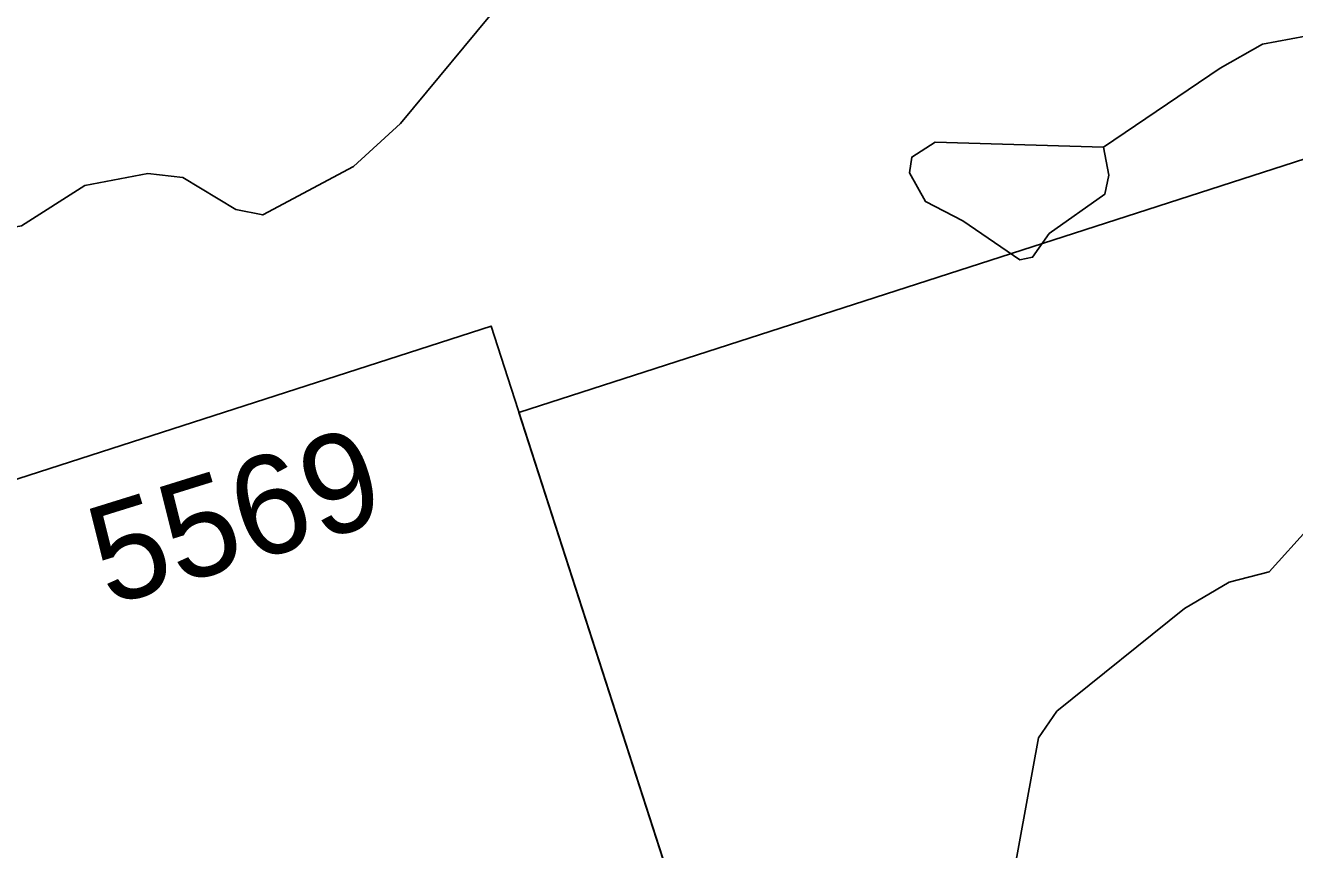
# Model space of a CAD drawing. Extents: x 646142 to 649934, y 5874075 to 5876351.
# Drawn here: x 649482.5 to 649544.1, y 5875610 to 5875650 of the extents above; entities that cross this region are included whole.
import ezdxf

# ---------------------------------------------------------------- set-up
doc = ezdxf.new("R2010")
doc.units = 0
doc.layers.add('Niveau 63', color=7, linetype='Continuous')

msp = doc.modelspace()

# ---------------------------------------------------------------- linework, layer by layer
at = {"layer": 'Niveau 63'}
for p, q in [((649526.676, 5875644.325), (649525.535, 5875643.599)), ((649534.854, 5875644.073), (649526.676, 5875644.325)), ((649535.108, 5875642.716), (649534.854, 5875644.073)), ((649525.535, 5875643.599), (649525.433, 5875642.833)), ((649525.433, 5875642.833), (649526.199, 5875641.436)), ((649534.909, 5875641.794), (649535.108, 5875642.716)), ((649526.199, 5875641.436), (649528.025, 5875640.508)), ((649528.025, 5875640.508), (649530.793, 5875638.615)), ((649530.793, 5875638.615), (649531.403, 5875638.731))]:
    msp.add_line(p, q, dxfattribs=at)
for points in [[(649465.939, 5875635.437), (649466.476, 5875637.303), (649467.166, 5875638.323), (649469.016, 5875640.072), (649474.648, 5875643.914), (649477.164, 5875644.775), (649478.423, 5875644.751), (649479.007, 5875641.684), (649479.713, 5875640.54), (649480.833, 5875639.987), (649482.309, 5875640.26), (649485.381, 5875642.221), (649488.448, 5875642.805), (649490.139, 5875642.605), (649492.713, 5875641.046), (649494.029, 5875640.788), (649498.437, 5875643.142), (649500.721, 5875645.222), (649505.688, 5875651.227)], [(649534.854, 5875644.073), (649540.506, 5875647.918), (649542.571, 5875649.073), (649544.656, 5875649.462), (649545.975, 5875649.183), (649551.532, 5875646.677), (649553.893, 5875646.987), (649555.288, 5875646.356), (649555.817, 5875644.152), (649555.362, 5875642.541), (649554.337, 5875641.206), (649553.565, 5875639.161), (649554.343, 5875634.991)], [(649534.854, 5875644.073), (649540.506, 5875647.918), (649542.571, 5875649.073), (649544.656, 5875649.462), (649545.975, 5875649.183), (649551.532, 5875646.677), (649553.893, 5875646.987), (649555.288, 5875646.356), (649555.817, 5875644.152), (649555.362, 5875642.541), (649554.337, 5875641.206), (649553.565, 5875639.161), (649554.343, 5875634.991)], [(649516.905, 5875598.846), (649506.465, 5875631.203), (649557.856, 5875647.785), (649568.297, 5875615.427), (649516.905, 5875598.846)], [(649534.854, 5875644.073), (649526.676, 5875644.325), (649525.535, 5875643.599), (649525.433, 5875642.833), (649526.199, 5875641.436), (649528.025, 5875640.508), (649530.793, 5875638.615), (649531.403, 5875638.731), (649532.212, 5875639.891), (649534.909, 5875641.794), (649535.108, 5875642.716), (649534.854, 5875644.073)], [(649535.108, 5875642.716), (649534.854, 5875644.073), (649526.676, 5875644.325), (649525.535, 5875643.599), (649525.433, 5875642.833), (649526.199, 5875641.436), (649528.025, 5875640.508), (649530.793, 5875638.615), (649531.403, 5875638.731), (649532.212, 5875639.891), (649534.909, 5875641.794), (649535.108, 5875642.716)], [(649534.854, 5875644.073), (649526.676, 5875644.325), (649525.535, 5875643.599), (649525.433, 5875642.833), (649526.199, 5875641.436), (649528.025, 5875640.508), (649530.793, 5875638.615), (649531.403, 5875638.731), (649532.212, 5875639.891), (649534.909, 5875641.794), (649535.108, 5875642.716), (649534.854, 5875644.073)], [(649535.108, 5875642.716), (649534.854, 5875644.073), (649526.676, 5875644.325), (649525.535, 5875643.599), (649525.433, 5875642.833), (649526.199, 5875641.436), (649528.025, 5875640.508), (649530.793, 5875638.615), (649531.403, 5875638.731), (649532.212, 5875639.891), (649534.909, 5875641.794), (649535.108, 5875642.716)], [(649531.403, 5875638.731), (649532.212, 5875639.891), (649534.909, 5875641.794)], [(649453.723, 5875618.81), (649505.114, 5875635.391), (649515.554, 5875603.033), (649464.163, 5875586.452), (649453.723, 5875618.81)], [(649530.496, 5875608.847), (649531.693, 5875615.393), (649532.583, 5875616.687), (649538.784, 5875621.671), (649540.949, 5875622.964), (649542.897, 5875623.452), (649552.689, 5875634.306), (649554.343, 5875634.991)]]:
    msp.add_lwpolyline(points, dxfattribs=at)

# ---------------------------------------------------------------- texts
msp.add_text('5569', height=4.8, rotation=17.27177, dxfattribs=at).set_placement((649486.548, 5875621.775))

doc.saveas('drawing.dxf')
